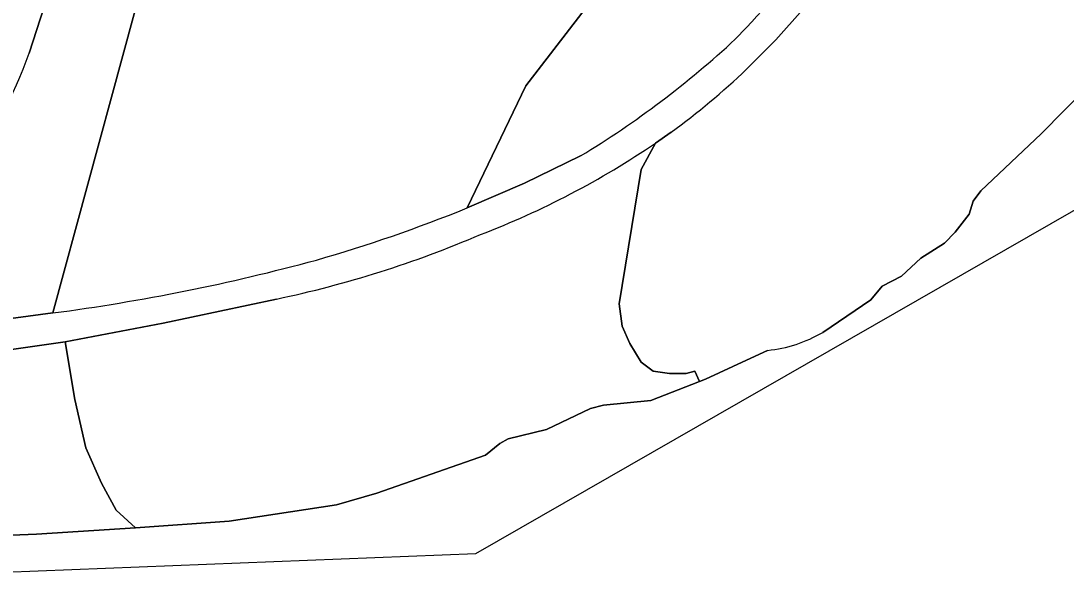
# Model space of a CAD drawing. Extents: x 159817 to 160765, y 380688 to 381638.
# Drawn here: x 160433.1 to 160529.5, y 380761.6 to 380814.2 of the extents above; entities that cross this region are included whole.
import ezdxf

# ---------------------------------------------------------------- set-up
doc = ezdxf.new("R2010")
doc.units = 0
for name, color, linetype in [('IMGEO_Berm_groen', 7, 'Continuous'), ('IMGEO_Fietspad_gesloten', 7, 'Continuous'), ('IMGEO_Gemengd_bos', 7, 'Continuous'), ('IMGEO_Groenvoorziening', 7, 'Continuous'), ('IMGEO_Loofbos', 7, 'Continuous'), ('IMGEO_Voetpad_gesloten', 7, 'Continuous'), ('IMGEO_Waterloop', 7, 'Continuous')]:
    doc.layers.add(name, color=color, linetype=linetype)

msp = doc.modelspace()

# ---------------------------------------------------------------- linework, layer by layer
at = {"layer": 'IMGEO_Berm_groen'}
for points in [[(160453.538, 380877.389), (160452.14, 380872.845), (160451.769, 380871.563), (160451.417, 380870.35), (160435.895, 380817.745), (160433.82, 380811.267)], [(160420.237, 380787.43), (160424.812, 380785.82), (160435.994, 380787.307), (160458.591, 380870.406)]]:
    msp.add_lwpolyline(points, dxfattribs=at)
msp.add_arc((160388.18, 380827.982), 48.604, 324.94791, 339.886, dxfattribs=at)
at = {"layer": 'IMGEO_Fietspad_gesloten'}
msp.add_lwpolyline([(160433.82, 380811.267), (160435.895, 380817.745), (160451.417, 380870.35), (160451.769, 380871.563), (160452.14, 380872.845), (160453.538, 380877.389), (160456.268, 380884.329)], dxfattribs=at)
msp.add_arc((160388.18, 380827.982), 48.604, 324.94791, 339.886, dxfattribs=at)
at = {"layer": 'IMGEO_Gemengd_bos'}
for points in [[(160507.077, 380822.247), (160514.856, 380833.007), (160522.946, 380845.116), (160517.109, 380856.888), (160500, 380834.69), (160479.624, 380808.252), (160474.217, 380796.991), (160479.498, 380799.276), (160484.678, 380801.783)], [(160498.959, 380812.554), (160500, 380813.638)]]:
    msp.add_lwpolyline(points, dxfattribs=at)
for centre, radius, start, end in [((160440.855, 380869.471), 81.336, 316.64985, 324.50655), ((160438.496, 380877.868), 89.004, 301.2571, 312.79148)]:
    msp.add_arc(centre, radius, start, end, dxfattribs=at)
at = {"layer": 'IMGEO_Groenvoorziening'}
for points in [[(160471.21, 380876.684), (160460.708, 380878.235), (160458.591, 380870.406), (160435.994, 380787.307)], [(160474.217, 380796.991), (160479.624, 380808.252), (160500, 380834.69), (160517.109, 380856.888)], [(160456.635, 380788.59), (160446.168, 380786.353), (160437.131, 380784.648), (160438.02, 380779.341), (160439.036, 380774.876), (160440.492, 380771.606), (160441.832, 380769.122), (160443.62, 380767.483), (160452.271, 380768.103), (160462.155, 380769.627), (160465.892, 380770.685), (160475.899, 380774.18), (160477.242, 380775.262), (160478.013, 380775.687), (160481.554, 380776.566), (160485.588, 380778.504), (160486.786, 380778.796), (160491.167, 380779.222), (160495.644, 380780.985), (160495.225, 380781.948), (160494.439, 380781.729), (160492.89, 380781.724), (160491.366, 380781.935), (160490.272, 380782.77), (160489.239, 380784.48), (160488.536, 380786.103), (160488.251, 380788.158), (160490.284, 380800.529), (160491.61, 380802.976)]]:
    msp.add_lwpolyline(points, dxfattribs=at)
for centre, radius, start, end in [((160447.01, 380868.679), 79.411, 290.97816, 304.16911), ((160423.018, 380922.534), 135.582, 285.96368, 292.18652), ((160435.67, 380887.668), 101.272, 281.94779, 293.12317), ((160411.43, 380972.918), 187.23, 277.53885, 285.13267)]:
    msp.add_arc(centre, radius, start, end, dxfattribs=at)
at = {"layer": 'IMGEO_Loofbos'}
for points in [[(160523.04, 380840.376), (160512.868, 380825.448), (160509.009, 380820.004), (160505.192, 380815.284), (160502.695, 380812.486), (160500, 380809.776)], [(160507.02, 380785.51), (160511.453, 380788.516), (160512.52, 380789.775), (160514.29, 380790.711), (160516.061, 380792.349), (160518.271, 380793.735), (160519.256, 380794.743), (160520.523, 380796.431), (160520.904, 380797.6), (160521.622, 380798.571), (160527.164, 380803.826), (160535.747, 380812.512)], [(160493.042, 380803.971), (160491.61, 380802.976), (160490.284, 380800.529), (160488.251, 380788.158), (160488.536, 380786.103), (160489.239, 380784.48), (160490.272, 380782.77), (160491.366, 380781.935), (160492.89, 380781.724), (160494.439, 380781.729), (160495.225, 380781.948), (160495.644, 380780.985), (160496.211, 380781.208), (160500, 380782.966), (160501.925, 380783.859)], [(160438.02, 380779.341), (160437.131, 380784.648), (160426.972, 380783.21), (160424.151, 380783.107), (160419.171, 380784.859), (160418.666, 380783.397), (160419.432, 380783.116), (160419.244, 380782.528), (160418.082, 380781.653), (160417.102, 380778.482), (160413.459, 380779.469), (160408.572, 380790.075), (160402.004, 380791.708), (160396.912, 380792.919), (160390.487, 380794.489), (160383.283, 380783.2), (160379.945, 380783.978), (160380.823, 380787.842)], [(160429.804, 380766.734), (160434.502, 380766.906), (160443.62, 380767.483), (160441.832, 380769.122), (160440.492, 380771.606), (160439.036, 380774.876), (160438.02, 380779.341)]]:
    msp.add_lwpolyline(points, dxfattribs=at)
for centre, radius, start, end in [((160451.717, 380860.577), 70.086, 306.13141, 313.5445), ((160500.727, 380796.244), 12.443, 275.52659, 300.38253)]:
    msp.add_arc(centre, radius, start, end, dxfattribs=at)
at = {"layer": 'IMGEO_Voetpad_gesloten'}
for points in [[(160500, 380809.776), (160502.695, 380812.486), (160505.192, 380815.284), (160509.009, 380820.004), (160512.868, 380825.448), (160523.04, 380840.376)], [(160500, 380813.638), (160498.959, 380812.554)], [(160491.61, 380802.976), (160493.042, 380803.971)], [(160484.678, 380801.783), (160479.498, 380799.276), (160474.217, 380796.991)], [(160435.994, 380787.307), (160424.812, 380785.82), (160420.237, 380787.43), (160419.171, 380784.859), (160424.151, 380783.107), (160426.972, 380783.21), (160437.131, 380784.648), (160446.168, 380786.353), (160456.635, 380788.59)]]:
    msp.add_lwpolyline(points, dxfattribs=at)
for centre, radius, start, end in [((160440.855, 380869.471), 81.336, 316.64985, 324.50655), ((160438.496, 380877.868), 89.004, 301.2571, 312.79148), ((160451.717, 380860.577), 70.086, 306.13141, 313.5445), ((160447.01, 380868.679), 79.411, 290.97816, 304.16911), ((160423.018, 380922.534), 135.582, 285.96368, 292.18652), ((160435.67, 380887.668), 101.272, 281.94779, 293.12317), ((160411.43, 380972.918), 187.23, 277.53885, 285.13267)]:
    msp.add_arc(centre, radius, start, end, dxfattribs=at)
at = {"layer": 'IMGEO_Waterloop'}
for points in [[(160384.927, 380761.571), (160475.027, 380765.122), (160534.144, 380799.043), (160569.554, 380864.182), (160572.476, 380877.238), (160583.018, 380924.335)], [(160535.747, 380812.512), (160527.164, 380803.826), (160521.622, 380798.571), (160520.904, 380797.6), (160520.523, 380796.431), (160519.256, 380794.743), (160518.271, 380793.735), (160516.061, 380792.349), (160514.29, 380790.711), (160512.52, 380789.775), (160511.453, 380788.516), (160507.02, 380785.51)], [(160501.925, 380783.859), (160500, 380782.966), (160496.211, 380781.208), (160495.644, 380780.985), (160491.167, 380779.222), (160486.786, 380778.796), (160485.588, 380778.504), (160481.554, 380776.566), (160478.013, 380775.687), (160477.242, 380775.262), (160475.899, 380774.18), (160465.892, 380770.685), (160462.155, 380769.627), (160452.271, 380768.103), (160443.62, 380767.483), (160434.502, 380766.906), (160429.804, 380766.734)]]:
    msp.add_lwpolyline(points, dxfattribs=at)
msp.add_arc((160500.727, 380796.244), 12.443, 275.52659, 300.38253, dxfattribs=at)

doc.saveas('drawing.dxf')
